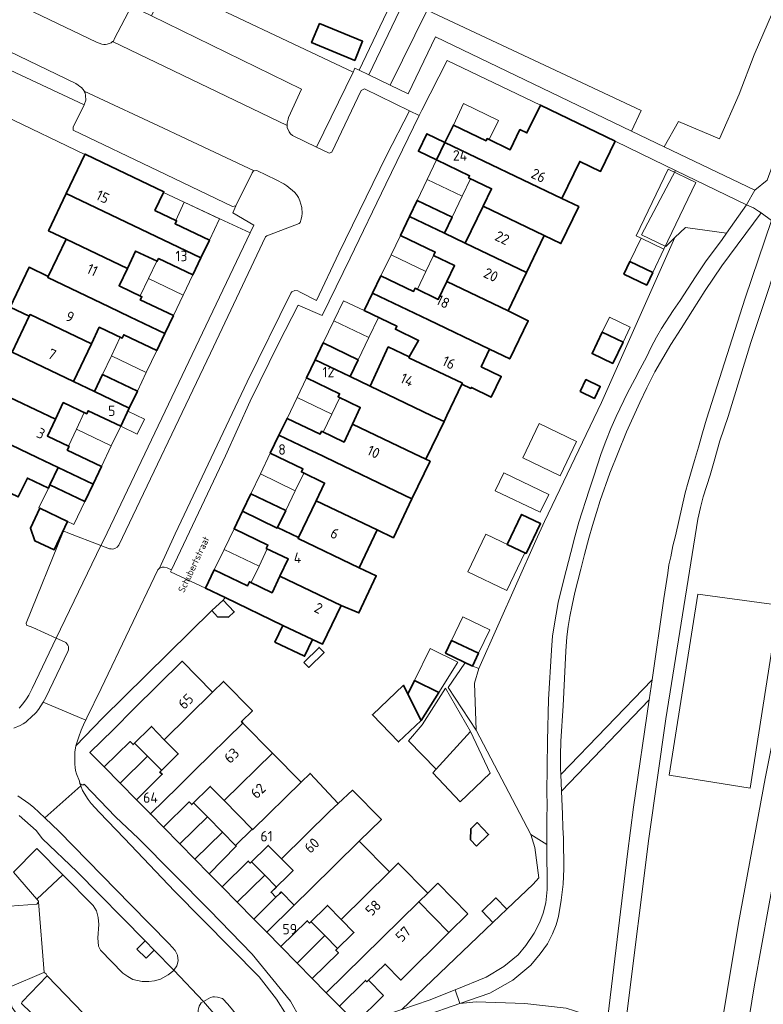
# Model space of a CAD drawing. Header units: metres. Extents: x 149984 to 156489, y 469398 to 478068.
# Tile 434 of 656: x 153577 to 153673, y 473016 to 473144. Entities that reach past the tile are written whole.
import ezdxf
from ezdxf.enums import TextEntityAlignment as Align

# ---------------------------------------------------------------- set-up
doc = ezdxf.new("R2010")
doc.units = ezdxf.units.M
doc.header["$LTSCALE"] = 0.75
for name, color, linetype, lineweight in [('B-WE-GR-BEPLANTING_CULTUUR_HEESTERS-GV', 252, 'Continuous', 18), ('B-WE-OG-BEBOUWING-GV', 6, 'Continuous', 35), ('B-WE-OG-BEBOUWING-T18', 1, 'Continuous', 18), ('B-WE-OG-BEBOUWING_LUIFEL-GV', 6, 'Continuous', 18), ('B-WE-OG-BEBOUWING_OVERBOUWING-GV', 6, 'Continuous', 18), ('B-WE-OG-TERREIN_BEGROEID-GV', 252, 'Continuous', 18), ('B-WE-OG-TERREIN_ERF-GV', 252, 'Continuous', 18), ('B-WE-OG-TOPOGRAFIE-T18', 7, 'Continuous', 18), ('B-WE-VH-GESLOTENVERHARDING_ASFALT-GV', 252, 'Continuous', 18), ('B-WE-VH-GESLOTENVERHARDING_BETON-GV', 252, 'Continuous', 18), ('B-WE-VH-OPENVERHARDING_BETONSTRAATSTEEN-GV', 252, 'Continuous', 18), ('B-WE-VH-OPENVERHARDING_TEGEL-GV', 252, 'Continuous', 18)]:
    doc.layers.add(name, color=color, linetype=linetype, lineweight=lineweight)
doc.styles.add('NLCS-ISO-M500-T18', font='NLCS-ISO.ttf', dxfattribs={"height": 0.9})
doc.styles.add('NLCS-ISO-M750-T18', font='NLCS-ISO.ttf', dxfattribs={"height": 1.35})

msp = doc.modelspace()

# ---------------------------------------------------------------- linework, layer by layer
at = {"layer": 'B-WE-GR-BEPLANTING_CULTUUR_HEESTERS-GV', "flags": 128}
for points in [[(153594.134, 473144.028), (153613.51, 473134.57), (153611.85, 473130.92), (153611.77, 473130.7), (153611.66, 473130.16), (153611.65, 473129.88), (153611.68, 473129.59), (153611.9, 473129.03), (153612.08, 473128.79), (153612.34, 473128.57), (153615.449, 473127.077), (153620.178, 473136.764), (153596.111, 473148.189)], [(153656.152, 473129.152), (153657.39, 473131.8), (153629.75, 473144.78), (153624.989, 473135.069), (153627.28, 473133.97), (153630.82, 473141.33)], [(153585.531, 473126.113), (153585.557, 473126.167), (153587.815, 473125.091), (153595.741, 473121.314), (153595.688, 473121.202), (153602.94, 473117.79), (153606.874, 473115.982), (153607.35, 473116.98), (153604.62, 473118.57), (153605.02, 473119.48), (153604.6, 473119.4), (153594.98, 473124.009), (153583.99, 473129.27), (153584, 473129.642), (153585.44, 473132.55), (153574.442, 473137.655), (153569.686, 473135.926), (153568.46, 473135.48), (153569.39, 473135.06), (153569.917, 473133.666), (153572.424, 473132.435), (153572.636, 473132.873), (153575.357, 473131.559), (153575.141, 473131.112)], [(153661.848, 473124.034), (153657.45, 473115.729), (153660.597, 473114.232), (153661.767, 473115.371), (153663.114, 473116.681), (153668.435, 473115.935), (153671.028, 473119.612)], [(153596.572, 473072.18), (153596.7, 473072.45), (153596.33, 473072.61), (153596.14, 473072.71), (153595.75, 473072.78), (153595.53, 473072.76), (153595.16, 473072.64), (153594.95, 473072.42), (153587.64, 473057.12), (153585.79, 473053.29), (153585.629, 473052.997), (153585.46, 473052.69), (153585.04, 473051.72), (153584.73, 473050.86), (153584.62, 473050.47), (153584.34, 473049.7), (153587.782, 473053.26), (153601.919, 473067.16), (153603.409, 473068.531), (153603.635, 473068.847), (153601.109, 473070.057)], [(153636.069, 473051.711), (153635.863, 473057.802), (153636.429, 473059.664), (153634.621, 473060.371), (153632.482, 473057.207)], [(153641.52, 473022.69), (153642.51, 473023.88), (153643.58, 473025.47), (153644.3, 473026.91), (153644.73, 473028.07), (153645.08, 473029.41), (153645.28, 473031.14), (153645.23, 473036.922), (153643.168, 473038.248), (153643.674, 473036.545), (153644.182, 473032.623), (153643.465, 473031.83), (153640.037, 473028.562), (153638.245, 473026.854), (153626.465, 473015.625), (153630.03, 473016.81), (153633.373, 473018.16), (153637.36, 473019.77), (153639.65, 473021.15)], [(153580.267, 473020.381), (153580.22, 473020.41), (153575.783, 473018.474), (153576.09, 473015.89), (153577.03, 473014.58), (153577.55, 473010.91), (153581.12, 473011.17), (153582.1, 473011.78), (153577.33, 473016.39), (153577.44, 473016.58), (153580.64, 473019.98), (153580.54, 473020.21)], [(153600.231, 473014.354), (153600.36, 473009.49), (153601.85, 473007.94), (153606.567, 473007.857), (153606.298, 473008.485), (153605.88, 473009.46), (153604.93, 473011.55), (153603.76, 473013.24), (153600.867, 473016.64), (153600.53, 473016.45), (153600.31, 473016.04), (153600.18, 473015.53)]]:
    msp.add_lwpolyline(points, close=True, dxfattribs=at)
for points in [[(153674.94, 473145.77), (153672, 473138.99), (153670.07, 473133.92), (153667.54, 473128.14), (153662.23, 473130.39), (153660.388, 473127.115), (153672.09, 473121.49), (153673.7, 473122.79)], [(153574.682, 473028.897), (153579.3, 473029.23), (153579.49, 473029.42), (153579.517, 473029.506), (153579.55, 473029.61), (153579.305, 473029.89), (153576.28, 473033.35), (153579.32, 473036.42), (153582.695, 473032.994), (153586.6, 473029.03), (153587.04, 473028.37), (153587.25, 473027.49), (153587.33, 473026.61), (153587.2, 473024.86), (153587.3, 473023.79), (153587.53, 473023.29), (153590.42, 473020.3), (153591.08, 473019.87), (153591.72, 473019.49), (153592.91, 473019.23), (153593.77, 473019.22), (153594.52, 473019.32), (153595.28, 473019.55), (153596.3, 473020.08), (153597, 473020.63), (153597.035, 473020.683), (153594.49, 473023.275), (153593.439, 473022.243), (153592.244, 473023.426), (153593.312, 473024.475), (153584.5, 473033.45), (153580.03, 473037.67), (153579.23, 473038.76), (153577.01, 473040.69)], [(153649.972, 472947.881), (153649.713, 472953.066), (153649.392, 472957.596), (153649.219, 472962.186), (153649.401, 472973.399), (153650.049, 472985.191), (153651.47, 473000), (153652.22, 473007.24), (153652.98, 473013.573), (153650.951, 473014.75), (153647.712, 473015.79), (153642.393, 473016.38), (153636.104, 473016.603), (153633.969, 473016.37), (153624.563, 473013.122), (153630.378, 473012.952)]]:
    msp.add_lwpolyline(points, dxfattribs=at)
at = {"layer": 'B-WE-OG-BEBOUWING-GV', "flags": 128}
for points in [[(153620.387, 473138.281), (153621.406, 473140.751), (153615.846, 473143.045), (153614.827, 473140.576)], [(153654.053, 473127.862), (153644.381, 473132.508), (153642.649, 473128.902), (153641.748, 473129.335), (153640.496, 473126.731), (153637.502, 473128.168), (153637.372, 473127.898), (153633.135, 473129.932), (153632.054, 473127.678), (153647.163, 473120.437), (153649.46, 473125.231), (153652.166, 473123.932)], [(153632.054, 473127.678), (153629.71, 473128.803), (153628.628, 473126.549), (153630.972, 473125.424)], [(153636.984, 473119.43), (153644.869, 473115.651), (153647.04, 473114.61), (153649.334, 473119.396), (153647.163, 473120.437), (153632.054, 473127.678), (153630.972, 473125.424), (153635.227, 473123.382), (153635.097, 473123.112), (153638.069, 473121.685)], [(153595.688, 473121.202), (153595.741, 473121.314), (153587.815, 473125.091), (153585.557, 473126.167), (153585.531, 473126.113), (153583.124, 473121.064), (153600.52, 473112.771), (153601.612, 473115.062), (153597.189, 473117.169), (153597.373, 473117.557), (153594.583, 473118.887)], [(153591.01, 473111.396), (153592.082, 473113.643), (153594.875, 473112.313), (153595.039, 473112.656), (153599.462, 473110.549), (153600.52, 473112.771), (153583.124, 473121.064), (153580.83, 473116.252), (153583.088, 473115.175)], [(153631.972, 473115.951), (153632.962, 473118.014), (153628.455, 473120.178), (153627.465, 473118.114)], [(153634.684, 473114.647), (153642.576, 473110.865), (153644.869, 473115.651), (153636.984, 473119.43)], [(153642.576, 473110.865), (153634.684, 473114.647), (153631.972, 473115.951), (153627.465, 473118.114), (153626.287, 473115.66), (153630.794, 473113.497), (153630.591, 473113.073), (153633.3, 473111.77), (153632.3, 473109.691), (153640.199, 473105.906)], [(153591.347, 473105.142), (153595.861, 473102.992), (153596.958, 473105.294), (153592.688, 473107.328), (153592.885, 473107.743), (153589.937, 473109.147), (153591.01, 473111.396), (153583.088, 473115.175), (153580.796, 473110.369), (153580.72, 473110.209), (153588.642, 473106.432)], [(153655.156, 473110.653), (153658.117, 473109.234), (153658.895, 473110.858), (153655.935, 473112.277)], [(153595.861, 473102.992), (153591.347, 473105.142), (153588.642, 473106.432), (153580.72, 473110.209), (153580.796, 473110.369), (153578.313, 473111.553), (153575.861, 473106.391), (153578.337, 473105.211), (153578.446, 473105.439), (153586.367, 473101.663), (153587.38, 473103.786), (153590.34, 473102.376), (153590.551, 473102.819), (153594.812, 473100.789)], [(153627.213, 473106.033), (153629.917, 473104.735), (153637.822, 473100.947), (153640.424, 473099.701), (153642.814, 473104.641), (153640.199, 473105.906), (153632.3, 473109.691), (153631.194, 473107.391), (153628.2, 473108.831), (153628.005, 473108.426), (153623.786, 473110.45), (153622.705, 473108.196)], [(153636.742, 473098.692), (153637.822, 473100.947), (153629.917, 473104.735), (153627.213, 473106.033), (153622.705, 473108.196), (153621.623, 473105.941), (153625.842, 473103.916), (153625.656, 473103.53), (153628.65, 473102.093), (153627.439, 473099.961), (153627.388, 473099.853), (153634.306, 473096.544), (153634.25, 473096.427), (153635.394, 473095.879), (153635.46, 473096.017), (153638.034, 473094.772), (153639.326, 473097.442)], [(153578.446, 473105.439), (153578.337, 473105.211), (153576.115, 473100.549), (153584.034, 473096.773), (153586.367, 473101.663)], [(153653.751, 473099.106), (153655.072, 473101.863), (153652.375, 473103.155), (153651.055, 473100.398)], [(153581.705, 473091.891), (153582.738, 473094.057), (153585.757, 473092.619), (153585.942, 473093.007), (153590.15, 473091.003), (153591.259, 473093.331), (153586.745, 473095.482), (153584.034, 473096.773), (153576.115, 473100.549), (153573.859, 473101.625), (153571.532, 473096.744)], [(153619.784, 473097.417), (153620.832, 473099.6), (153616.324, 473101.763), (153615.276, 473099.579)], [(153622.37, 473096.176), (153630.374, 473092.341), (153631.934, 473091.593), (153632.306, 473092.369), (153634.25, 473096.427), (153634.306, 473096.544), (153627.388, 473099.853), (153627.439, 473099.961), (153624.728, 473101.244)], [(153622.37, 473096.176), (153619.784, 473097.417), (153615.276, 473099.579), (153614.157, 473097.246), (153618.43, 473095.195), (153618.245, 473094.809), (153621.097, 473093.438), (153620.093, 473091.28), (153628.041, 473087.471), (153629.599, 473086.724), (153631.934, 473091.593), (153630.374, 473092.341)], [(153586.745, 473095.482), (153591.259, 473093.331), (153592.305, 473095.526), (153587.791, 473097.677)], [(153649.527, 473095.483), (153651.374, 473094.598), (153652.11, 473096.134), (153650.263, 473097.019)], [(153571.532, 473096.744), (153569.047, 473091.531), (153571.303, 473090.455), (153571.442, 473090.747), (153579.359, 473086.973), (153582.074, 473085.678), (153586.588, 473083.527), (153587.672, 473085.802), (153583.249, 473087.91), (153583.477, 473088.388), (153580.672, 473089.726), (153581.705, 473091.891)], [(153617.817, 473086.383), (153625.707, 473082.602), (153627.786, 473081.606), (153630.119, 473086.475), (153629.599, 473086.724), (153628.041, 473087.471), (153620.093, 473091.28), (153619.01, 473088.951), (153616.102, 473090.343), (153615.917, 473089.958), (153611.643, 473092.008), (153610.605, 473089.844), (153615.112, 473087.681), (153615.229, 473087.625)], [(153571.303, 473090.455), (153569.001, 473085.626), (153576.917, 473081.854), (153578.087, 473084.306), (153580.803, 473083.01), (153581.003, 473083.43), (153582.074, 473085.678), (153579.359, 473086.973), (153571.442, 473090.747)], [(153625.707, 473082.602), (153617.817, 473086.383), (153615.229, 473087.625), (153615.112, 473087.681), (153610.605, 473089.844), (153609.48, 473087.501), (153613.699, 473085.476), (153613.513, 473085.089), (153616.507, 473083.653), (153615.412, 473081.37), (153623.305, 473077.588), (153625.384, 473076.592), (153627.786, 473081.606)], [(153582.074, 473085.678), (153581.003, 473083.43), (153585.517, 473081.279), (153586.588, 473083.527)], [(153610.432, 473077.927), (153611.47, 473080.091), (153606.962, 473082.254), (153605.881, 473080.001), (153610.389, 473077.837)], [(153613.072, 473076.492), (153620.967, 473072.709), (153623.305, 473077.588), (153615.412, 473081.37), (153613.138, 473076.629)], [(153579.71, 473080.395), (153578.476, 473077.804), (153579.043, 473076.204), (153581.533, 473075.017), (153583.284, 473078.692)], [(153618.629, 473067.83), (153620.944, 473066.861), (153623.175, 473071.681), (153620.967, 473072.709), (153613.072, 473076.492), (153613.138, 473076.629), (153610.432, 473077.927), (153610.389, 473077.837), (153605.881, 473080.001), (153604.799, 473077.747), (153609.18, 473075.644), (153608.968, 473075.202), (153611.8, 473073.843), (153610.732, 473071.614)], [(153642.538, 473074.537), (153644.401, 473078.424), (153641.944, 473079.601), (153640.082, 473075.714)], [(153610.732, 473071.614), (153609.71, 473069.485), (153606.775, 473070.886), (153606.524, 473070.363), (153602.242, 473072.419), (153601.109, 473070.057), (153603.635, 473068.847), (153611.119, 473065.262), (153614.951, 473063.427), (153616.226, 473062.816), (153618.629, 473067.83)], [(153601.919, 473067.16), (153602.652, 473066.363), (153604.065, 473066.304), (153604.819, 473066.998), (153603.409, 473068.531)], [(153614.951, 473063.427), (153611.119, 473065.262), (153610.085, 473063.104), (153613.917, 473061.268)], [(153632.118, 473061.671), (153635.593, 473060.006), (153636.385, 473061.658), (153632.91, 473063.324)], [(153613.801, 473060.465), (153614.441, 473059.814), (153616.423, 473061.762), (153615.783, 473062.413)], [(153595.788, 473050.485), (153602.033, 473056.625), (153598.113, 473060.613), (153591.868, 473054.473), (153589.21, 473051.806), (153586.179, 473048.827), (153587.874, 473047.101), (153588.016, 473046.957), (153591.361, 473050.245), (153591.743, 473049.85), (153594.112, 473052.19)], [(153602.033, 473056.625), (153595.788, 473050.485), (153597.59, 473048.652), (153595.207, 473046.298), (153595.531, 473046.016), (153592.179, 473042.722), (153593.992, 473040.878), (153597.563, 473044.388), (153599.709, 473046.498), (153605.954, 473052.636), (153605.763, 473052.831), (153607.17, 473054.214), (153603.441, 473058.008)], [(153627.259, 473056.369), (153628.961, 473052.969), (153631.264, 473056.602), (153628.126, 473058.139)], [(153628.961, 473052.969), (153627.259, 473056.369), (153626.684, 473057.517), (153622.685, 473053.712), (153626.037, 473050.188)], [(153599.709, 473046.498), (153597.563, 473044.388), (153593.992, 473040.878), (153595.684, 473039.156), (153599.015, 473042.43), (153599.337, 473042.102), (153601.725, 473044.448), (153603.519, 473042.624), (153609.763, 473048.761), (153605.954, 473052.636)], [(153607.223, 473038.857), (153613.466, 473044.994), (153609.763, 473048.761), (153603.519, 473042.624), (153607.159, 473038.922)], [(153613.466, 473044.994), (153607.223, 473038.857), (153607.159, 473038.922), (153605.005, 473036.806), (153605.088, 473036.721), (153601.582, 473033.155), (153603.248, 473031.46), (153606.636, 473034.79), (153606.883, 473034.538), (153609.219, 473036.827), (153610.927, 473035.089), (153617.17, 473041.226), (153618.242, 473042.224), (153614.617, 473046.118)], [(153617.17, 473041.226), (153610.927, 473035.089), (153612.431, 473033.559), (153609.592, 473030.769), (153610.216, 473030.134), (153610.701, 473030.611), (153610.901, 473030.807), (153612.583, 473029.095), (153614.737, 473031.215), (153620.979, 473037.351), (153623.832, 473040.155), (153620.098, 473043.953), (153618.242, 473042.224)], [(153636.128, 473036.736), (153637.693, 473038.223), (153636.233, 473039.761), (153635.392, 473038.963), (153635.356, 473037.549)], [(153605.005, 473036.806), (153603.309, 473038.531), (153599.743, 473035.026), (153601.582, 473033.155), (153605.088, 473036.721)], [(153624.877, 473033.385), (153620.979, 473037.351), (153614.737, 473031.215), (153612.583, 473029.095), (153609.017, 473025.59), (153610.839, 473023.737), (153614.248, 473027.088), (153614.565, 473026.769), (153616.858, 473029.057), (153618.637, 473027.252)], [(153624.877, 473033.385), (153618.637, 473027.252), (153620.288, 473025.578), (153617.949, 473023.279), (153618.286, 473022.937), (153614.898, 473019.607), (153616.706, 473017.768), (153628.669, 473029.527), (153629.819, 473030.658), (153626.014, 473034.529)], [(153609.017, 473025.59), (153612.583, 473029.095), (153610.901, 473030.807), (153610.701, 473030.611), (153610.216, 473030.134), (153607.335, 473027.302)], [(153616.706, 473017.768), (153618.409, 473016.035), (153621.797, 473019.365), (153621.965, 473019.194), (153624.308, 473021.489), (153626.334, 473019.421), (153632.567, 473025.562), (153628.669, 473029.527)], [(153638.245, 473026.854), (153640.037, 473028.562), (153638.64, 473030.027), (153636.848, 473028.319)]]:
    msp.add_lwpolyline(points, close=True, dxfattribs=at)
at = {"layer": 'B-WE-OG-BEBOUWING_LUIFEL-GV', "flags": 128}
for points in [[(153633.135, 473129.932), (153637.372, 473127.898), (153637.502, 473128.168), (153637.773, 473128.038), (153638.971, 473130.534), (153634.462, 473132.698)], [(153630.972, 473125.424), (153629.76, 473122.899), (153634.267, 473120.735), (153635.35, 473122.991), (153635.097, 473123.112), (153635.227, 473123.382)], [(153634.267, 473120.735), (153629.76, 473122.899), (153628.455, 473120.178), (153632.962, 473118.014)], [(153597.262, 473117.609), (153597.373, 473117.557), (153597.189, 473117.169), (153601.612, 473115.062), (153602.917, 473117.801), (153598.361, 473119.944)], [(153626.287, 473115.66), (153625.084, 473113.149), (153629.592, 473110.989), (153630.591, 473113.073), (153630.794, 473113.497)], [(153655.935, 473112.277), (153658.895, 473110.858), (153660.355, 473113.904), (153657.394, 473115.323)], [(153594.801, 473112.348), (153593.73, 473110.1), (153598.228, 473107.958), (153599.462, 473110.549), (153595.039, 473112.656), (153594.875, 473112.313)], [(153629.592, 473110.989), (153625.084, 473113.149), (153623.786, 473110.45), (153628.005, 473108.426), (153628.2, 473108.831), (153628.488, 473108.693)], [(153598.228, 473107.958), (153593.73, 473110.1), (153592.658, 473107.851), (153592.885, 473107.743), (153592.688, 473107.328), (153596.958, 473105.294)], [(153617.694, 473104.619), (153622.202, 473102.456), (153623.453, 473105.063), (153621.623, 473105.941), (153618.946, 473107.226)], [(153622.202, 473102.456), (153617.694, 473104.619), (153616.324, 473101.763), (153620.832, 473099.6)], [(153652.375, 473103.155), (153655.072, 473101.863), (153656.004, 473103.808), (153653.308, 473105.1)], [(153590.551, 473102.819), (153590.34, 473102.376), (153590.104, 473102.489), (153588.964, 473100.097), (153593.461, 473097.954), (153594.812, 473100.789)], [(153593.461, 473097.954), (153588.964, 473100.097), (153587.791, 473097.677), (153592.305, 473095.526)], [(153614.157, 473097.246), (153612.942, 473094.718), (153617.446, 473092.553), (153618.477, 473094.698), (153618.245, 473094.809), (153618.43, 473095.195)], [(153617.446, 473092.553), (153612.942, 473094.718), (153611.643, 473092.008), (153615.917, 473089.958), (153616.102, 473090.343), (153616.335, 473090.232)], [(153585.757, 473092.619), (153585.451, 473092.765), (153584.42, 473090.598), (153588.933, 473088.449), (153590.15, 473091.003), (153585.942, 473093.007)], [(153590.15, 473091.003), (153592.297, 473089.98), (153593.223, 473091.923), (153591.076, 473092.946)], [(153588.933, 473088.449), (153584.42, 473090.598), (153583.386, 473088.431), (153583.477, 473088.388), (153583.249, 473087.91), (153587.672, 473085.802)], [(153609.48, 473087.501), (153608.199, 473084.83), (153612.706, 473082.668), (153613.801, 473084.951), (153613.513, 473085.089), (153613.699, 473085.476)], [(153612.706, 473082.668), (153608.199, 473084.83), (153606.962, 473082.254), (153611.47, 473080.091)], [(153581.003, 473083.43), (153580.803, 473083.01), (153579.585, 473080.455), (153584.099, 473078.304), (153585.517, 473081.279)], [(153604.799, 473077.747), (153603.517, 473075.076), (153608.026, 473072.913), (153609.095, 473075.141), (153608.968, 473075.202), (153609.18, 473075.644)], [(153608.026, 473072.913), (153603.517, 473075.076), (153602.242, 473072.419), (153606.524, 473070.363), (153606.775, 473070.886), (153607.002, 473070.778)], [(153632.91, 473063.324), (153636.385, 473061.658), (153637.838, 473064.69), (153634.363, 473066.355)], [(153630.14, 473062.25), (153628.126, 473058.139), (153631.264, 473056.602), (153633.729, 473060.491)], [(153593.627, 473048.351), (153591.947, 473050.052), (153591.743, 473049.85), (153591.361, 473050.245), (153588.016, 473046.957), (153590.08, 473044.847)], [(153593.627, 473048.351), (153590.08, 473044.847), (153592.179, 473042.722), (153595.531, 473046.016), (153595.207, 473046.298), (153595.434, 473046.522)], [(153601.366, 473040.508), (153599.572, 473042.333), (153599.337, 473042.102), (153599.015, 473042.43), (153595.684, 473039.156), (153597.8, 473037.003)], [(153601.366, 473040.508), (153597.8, 473037.003), (153599.743, 473035.026), (153603.309, 473038.531)], [(153608.762, 473032.967), (153607.056, 473034.707), (153606.883, 473034.538), (153606.636, 473034.79), (153603.248, 473031.46), (153605.196, 473029.472)], [(153608.762, 473032.967), (153605.196, 473029.472), (153607.335, 473027.302), (153610.216, 473030.134), (153609.592, 473030.769), (153610.266, 473031.432)], [(153632.567, 473025.562), (153635.021, 473027.974), (153631.123, 473031.939), (153629.819, 473030.658), (153628.669, 473029.527)], [(153616.532, 473025.152), (153614.742, 473026.946), (153614.565, 473026.769), (153614.248, 473027.088), (153610.839, 473023.737), (153612.972, 473021.599)], [(153616.532, 473025.152), (153612.972, 473021.599), (153614.898, 473019.607), (153618.286, 473022.937), (153617.949, 473023.279), (153618.165, 473023.491)], [(153618.409, 473016.035), (153620.514, 473013.886), (153624.117, 473017.415), (153622.174, 473019.398), (153621.965, 473019.193), (153621.797, 473019.365)]]:
    msp.add_lwpolyline(points, close=True, dxfattribs=at)
at = {"layer": 'B-WE-OG-BEBOUWING_OVERBOUWING-GV', "flags": 128}
for points in [[(153660.355, 473113.904), (153664.474, 473122.499), (153660.899, 473124.213), (153656.78, 473115.617), (153657.394, 473115.323)], [(153646.952, 473084.607), (153649.064, 473089.016), (153644.228, 473091.333), (153642.116, 473086.924)], [(153644.357, 473079.873), (153645.463, 473082.183), (153639.653, 473084.966), (153638.547, 473082.656)], [(153642.364, 473074.62), (153637.32, 473077.038), (153635.001, 473072.199), (153640.046, 473069.782)], [(153635.346, 473051.523), (153632.116, 473057.135), (153629.105, 473052.413), (153627.323, 473050.318), (153630.912, 473046.668)], [(153630.912, 473046.668), (153630.472, 473046.186), (153634.011, 473042.457), (153637.894, 473046.142), (153635.346, 473051.523)]]:
    msp.add_lwpolyline(points, close=True, dxfattribs=at)
at = {"layer": 'B-WE-OG-TERREIN_BEGROEID-GV', "flags": 128}
for points in [[(153630.169, 473153.109), (153622.218, 473136.398), (153624.989, 473135.069), (153629.75, 473144.78), (153657.39, 473131.8), (153656.152, 473129.152), (153660.388, 473127.115), (153662.23, 473130.39), (153667.54, 473128.14), (153670.07, 473133.92), (153672, 473138.99), (153674.94, 473145.77)], [(153596.111, 473148.189), (153620.178, 473136.764), (153620.42, 473137.26), (153620.959, 473137.001), (153626.76, 473149.239)], [(153572.76, 473147.49), (153587.03, 473140.64), (153587.7, 473140.38), (153587.96, 473140.34), (153588.18, 473140.34), (153588.42, 473140.38), (153588.92, 473140.56), (153589.106, 473140.706), (153589.2, 473140.78), (153589.36, 473141.12), (153591.55, 473145.29)], [(153676.539, 473116.737), (153671.56, 473101.82), (153668.64, 473092.25), (153667.57, 473089.12), (153666.85, 473086.49), (153666.31, 473084.66), (153665.42, 473081.87), (153665.06, 473080.49), (153664.73, 473079), (153660.601, 473053.182), (153658.41, 473037.71), (153655.6, 473015.4), (153653.84, 473000), (153653.58, 472997.72), (153652.661, 472985.055)], [(153655.53, 472937.175), (153659.861, 472964.186), (153663.057, 472983.706), (153665.54, 473000), (153669.97, 473026.77), (153673.44, 473045.48)]]:
    msp.add_lwpolyline(points, dxfattribs=at)
for points in [[(153620.387, 473138.281), (153614.827, 473140.576), (153615.846, 473143.045), (153621.406, 473140.751)], [(153660.99, 473073.08), (153661.23, 473074.11), (153661.51, 473075.55), (153661.83, 473076.84), (153663.11, 473082.37), (153663.46, 473083.78), (153664.29, 473086.58), (153664.82, 473088.29), (153665.33, 473090.14), (153665.84, 473091.89), (153670.84, 473107.57), (153674.242, 473117.587), (153672.909, 473118.561), (153667.85, 473111.72), (153665.69, 473108.52), (153664.02, 473105.97), (153662.59, 473103.62), (153661.26, 473101.54), (153660.19, 473099.8), (153659.19, 473098.04), (153658.14, 473095.98), (153657.23, 473094.05), (153655.52, 473090.27), (153653.37, 473084.93), (153652.1, 473081.4), (153651.64, 473079.84), (153651.1, 473078.15), (153650.64, 473076.51), (153650.08, 473074.42), (153649.62, 473072.51), (153648.82, 473069.52), (153648.51, 473067.89), (153648.2, 473066.41), (153647.96, 473065.13), (153647.82, 473063.78), (153647.66, 473061.93), (153647.33, 473054.84), (153647.03, 473050.27), (153646.99, 473048.43), (153646.99, 473046.78), (153647.011, 473045.997), (153658.81, 473058.206), (153660.34, 473068.71), (153660.85, 473072.02)], [(153636.429, 473059.664), (153635.863, 473057.802), (153636.069, 473051.711), (153643.168, 473038.248), (153645.23, 473036.922), (153645.221, 473038.03), (153645.23, 473040.18), (153645.27, 473042.14), (153645.21, 473043.63), (153645.29, 473050.33), (153645.44, 473055.69), (153645.82, 473062.04), (153645.96, 473063.89), (153646.41, 473066.69), (153646.69, 473068.21), (153647.4, 473071.19), (153648.31, 473074.66), (153648.82, 473076.69), (153649.33, 473078.61), (153650.67, 473082.75), (153651.24, 473084.4), (153652.22, 473087.46), (153652.86, 473089.07), (153653.49, 473090.71), (153654.19, 473092.26), (153655.64, 473095.3), (153656.58, 473097.07), (153657.26, 473098.43), (153658.1, 473099.94), (153658.7, 473101.23), (153659.37, 473102.52), (153660.03, 473103.61), (153661.54, 473105.96), (153662.46, 473107.27), (153664.42, 473110.31), (153665.71, 473112.25), (153667.86, 473115.12), (153668.435, 473115.935), (153663.114, 473116.681), (153661.767, 473115.371), (153652.288, 473094.081), (153644.915, 473078.683), (153643.797, 473076.227)], [(153664.738, 473069.307), (153675.215, 473067.884), (153671.475, 473044.23), (153661.034, 473045.881)], [(153664.738, 473069.307), (153661.034, 473045.881), (153671.475, 473044.23), (153675.215, 473067.884)], [(153655.64, 473035.73), (153656.42, 473041.77), (153658.437, 473055.632), (153647.092, 473043.824), (153647.26, 473040.86), (153647.29, 473039.13), (153647.36, 473037.71), (153647.4, 473033.8), (153647.32, 473031.79), (153647.07, 473029.73), (153646.71, 473027.65), (153646.41, 473026.55), (153645.95, 473025.41), (153645.3, 473024.09), (153644.36, 473022.8), (153643.15, 473021.36), (153640.82, 473019.41), (153637.85, 473017.71), (153633.969, 473016.37), (153636.104, 473016.603), (153642.393, 473016.38), (153647.712, 473015.79), (153650.951, 473014.75), (153652.98, 473013.573)]]:
    msp.add_lwpolyline(points, close=True, dxfattribs=at)
at = {"layer": 'B-WE-OG-TERREIN_ERF-GV', "flags": 128}
for points in [[(153596.7, 473072.45), (153596.572, 473072.18), (153601.109, 473070.057), (153602.242, 473072.419), (153606.524, 473070.363), (153606.775, 473070.886), (153609.71, 473069.485), (153610.732, 473071.614), (153611.8, 473073.843), (153608.968, 473075.202), (153609.18, 473075.644), (153604.799, 473077.747), (153605.881, 473080.001), (153606.962, 473082.254), (153611.47, 473080.091), (153610.432, 473077.927), (153613.138, 473076.629), (153615.412, 473081.37), (153616.507, 473083.653), (153613.513, 473085.089), (153613.699, 473085.476), (153609.48, 473087.501), (153610.605, 473089.844), (153611.643, 473092.008), (153615.917, 473089.958), (153616.102, 473090.343), (153619.01, 473088.951), (153620.093, 473091.28), (153621.097, 473093.438), (153618.245, 473094.809), (153618.43, 473095.195), (153614.157, 473097.246), (153615.276, 473099.579), (153616.324, 473101.763), (153620.832, 473099.6), (153619.784, 473097.417), (153622.37, 473096.176), (153624.728, 473101.244), (153627.439, 473099.961), (153628.65, 473102.093), (153625.656, 473103.53), (153625.842, 473103.916), (153621.623, 473105.941), (153622.705, 473108.196), (153623.786, 473110.45), (153628.005, 473108.426), (153628.2, 473108.831), (153631.194, 473107.391), (153632.3, 473109.691), (153633.3, 473111.77), (153630.591, 473113.073), (153630.794, 473113.497), (153626.287, 473115.66), (153627.465, 473118.114), (153628.455, 473120.178), (153632.962, 473118.014), (153631.972, 473115.951), (153634.684, 473114.647), (153636.984, 473119.43), (153638.069, 473121.685), (153635.097, 473123.112), (153635.227, 473123.382), (153630.972, 473125.424), (153628.628, 473126.549), (153629.71, 473128.803), (153632.054, 473127.678), (153633.135, 473129.932), (153637.372, 473127.898), (153637.502, 473128.168), (153640.496, 473126.731), (153641.748, 473129.335), (153642.649, 473128.902), (153644.381, 473132.508), (153632.33, 473138.28), (153629.05, 473131.87), (153628.713, 473131.177), (153624.4, 473122.3), (153619.79, 473112.73), (153616.17, 473105.3), (153613.07, 473106.63), (153610.57, 473101.76), (153606.86, 473094.24), (153603.68, 473087.18)], [(153658.895, 473110.858), (153658.117, 473109.234), (153655.156, 473110.653), (153655.935, 473112.277)], [(153653.751, 473099.106), (153651.055, 473100.398), (153652.375, 473103.155), (153655.072, 473101.863)], [(153649.527, 473095.483), (153650.263, 473097.019), (153652.11, 473096.134), (153651.374, 473094.598)], [(153579.71, 473080.395), (153583.284, 473078.692), (153581.533, 473075.017), (153579.043, 473076.204), (153578.476, 473077.804)], [(153642.538, 473074.537), (153640.082, 473075.714), (153641.944, 473079.601), (153644.401, 473078.424)], [(153636.385, 473061.658), (153635.593, 473060.006), (153632.118, 473061.671), (153632.91, 473063.324)], [(153613.801, 473060.465), (153615.783, 473062.413), (153616.423, 473061.762), (153614.441, 473059.814)], [(153620.979, 473037.351), (153624.877, 473033.385), (153626.014, 473034.529), (153629.819, 473030.658), (153628.669, 473029.527), (153632.567, 473025.562), (153626.334, 473019.421), (153624.308, 473021.489), (153621.965, 473019.194), (153621.797, 473019.365), (153618.409, 473016.035), (153616.706, 473017.768), (153614.898, 473019.607), (153618.286, 473022.937), (153617.949, 473023.279), (153620.288, 473025.578), (153618.637, 473027.252), (153616.858, 473029.057), (153614.565, 473026.769), (153614.248, 473027.088), (153610.839, 473023.737), (153609.017, 473025.59), (153607.335, 473027.302), (153610.216, 473030.134), (153609.592, 473030.769), (153612.431, 473033.559), (153610.927, 473035.089), (153609.219, 473036.827), (153606.883, 473034.538), (153606.636, 473034.79), (153603.248, 473031.46), (153601.582, 473033.155), (153599.743, 473035.026), (153603.309, 473038.531), (153605.005, 473036.806), (153607.159, 473038.922), (153603.519, 473042.624), (153601.725, 473044.448), (153599.337, 473042.102), (153599.015, 473042.43), (153595.684, 473039.156), (153593.992, 473040.878), (153592.179, 473042.722), (153595.531, 473046.016), (153595.207, 473046.298), (153597.59, 473048.652), (153595.788, 473050.485), (153594.112, 473052.19), (153591.743, 473049.85), (153591.361, 473050.245), (153588.016, 473046.957), (153587.874, 473047.101), (153586.179, 473048.827), (153589.21, 473051.806), (153591.868, 473054.473), (153598.113, 473060.613), (153602.033, 473056.625), (153603.441, 473058.008), (153607.17, 473054.214), (153605.763, 473052.831), (153605.954, 473052.636), (153609.763, 473048.761), (153613.466, 473044.994), (153614.617, 473046.118), (153618.242, 473042.224), (153620.098, 473043.953), (153623.832, 473040.155)], [(153631.264, 473056.602), (153628.961, 473052.969), (153626.037, 473050.188), (153622.685, 473053.712), (153626.684, 473057.517), (153627.259, 473056.369), (153628.126, 473058.139)], [(153636.128, 473036.736), (153635.356, 473037.549), (153635.392, 473038.963), (153636.233, 473039.761), (153637.693, 473038.223)]]:
    msp.add_lwpolyline(points, close=True, dxfattribs=at)
for points in [[(153576.115, 473100.549), (153578.337, 473105.211), (153575.861, 473106.391), (153578.313, 473111.553), (153580.796, 473110.369), (153583.088, 473115.175), (153580.83, 473116.252), (153583.124, 473121.064), (153585.531, 473126.113), (153575.141, 473131.112)], [(153626.465, 473015.625), (153638.245, 473026.854), (153636.848, 473028.319), (153638.64, 473030.027), (153640.037, 473028.562), (153643.465, 473031.83), (153644.182, 473032.623), (153643.674, 473036.545), (153643.168, 473038.248), (153636.069, 473051.711), (153632.482, 473057.207), (153634.621, 473060.371), (153636.429, 473059.664), (153643.797, 473076.227), (153644.915, 473078.683), (153652.288, 473094.081), (153661.767, 473115.371), (153660.597, 473114.232), (153657.45, 473115.729), (153661.848, 473124.034), (153660.5, 473124.683), (153654.053, 473127.862), (153652.166, 473123.932), (153649.46, 473125.231), (153647.163, 473120.437), (153649.334, 473119.396), (153647.04, 473114.61), (153644.869, 473115.651), (153642.576, 473110.865), (153640.199, 473105.906), (153642.814, 473104.641), (153640.424, 473099.701), (153637.822, 473100.947), (153636.742, 473098.692), (153639.326, 473097.442), (153638.034, 473094.772), (153635.46, 473096.017), (153635.394, 473095.879), (153634.25, 473096.427), (153632.306, 473092.369), (153631.934, 473091.593), (153629.599, 473086.724), (153630.119, 473086.475), (153627.786, 473081.606), (153625.384, 473076.592), (153623.305, 473077.588), (153620.967, 473072.709), (153623.175, 473071.681), (153620.944, 473066.861), (153618.629, 473067.83), (153616.226, 473062.816), (153614.951, 473063.427), (153613.917, 473061.268), (153610.085, 473063.104), (153611.119, 473065.262), (153603.635, 473068.847), (153603.409, 473068.531), (153604.819, 473066.998), (153604.065, 473066.304), (153602.652, 473066.363), (153601.919, 473067.16), (153587.782, 473053.26), (153584.34, 473049.7), (153584.23, 473048.88), (153584.21, 473048.13), (153584.21, 473047.32), (153584.25, 473046.9), (153584.32, 473046.51), (153584.44, 473046.05), (153584.81, 473045.13), (153584.87, 473044.84), (153585.12, 473044.64), (153585.35, 473044.66), (153585.426, 473044.734), (153589.46, 473040.53), (153592.46, 473037.71), (153601.62, 473028.46), (153607.13, 473022.78), (153612.1, 473016.69), (153613.359, 473014.43)], [(153577.01, 473054.54), (153577.51, 473055.1), (153577.99, 473055.76), (153578.26, 473056.22), (153578.7, 473057.09), (153581.812, 473063.618), (153578.79, 473064.97), (153577.97, 473065.29), (153577.92, 473065.55), (153582.71, 473077.33), (153582.94, 473077.37), (153583.34, 473077.24), (153587.6, 473075.591), (153587.952, 473076.328), (153606.874, 473115.982), (153602.94, 473117.79), (153595.688, 473121.202), (153594.583, 473118.887), (153597.373, 473117.557), (153597.189, 473117.169), (153601.612, 473115.062), (153600.52, 473112.771), (153599.462, 473110.549), (153595.039, 473112.656), (153594.875, 473112.313), (153592.082, 473113.643), (153591.01, 473111.396), (153589.937, 473109.147), (153592.885, 473107.743), (153592.688, 473107.328), (153596.958, 473105.294), (153595.861, 473102.992), (153594.812, 473100.789), (153590.551, 473102.819), (153590.34, 473102.376), (153587.38, 473103.786), (153586.367, 473101.663), (153584.034, 473096.773), (153586.745, 473095.482), (153587.791, 473097.677), (153592.305, 473095.526), (153591.259, 473093.331), (153590.15, 473091.003), (153585.942, 473093.007), (153585.757, 473092.619), (153582.738, 473094.057), (153581.705, 473091.891), (153580.672, 473089.726), (153583.477, 473088.388), (153583.249, 473087.91), (153587.672, 473085.802), (153586.588, 473083.527), (153585.517, 473081.279), (153581.003, 473083.43), (153580.803, 473083.01), (153578.087, 473084.306), (153576.917, 473081.854)]]:
    msp.add_lwpolyline(points, dxfattribs=at)
at = {"layer": 'B-WE-VH-GESLOTENVERHARDING_ASFALT-GV', "flags": 128}
msp.add_lwpolyline([(153648.51, 473067.89), (153648.82, 473069.52), (153649.62, 473072.51), (153650.08, 473074.42), (153650.64, 473076.51), (153651.1, 473078.15), (153651.64, 473079.84), (153652.1, 473081.4), (153653.37, 473084.93), (153655.52, 473090.27), (153657.23, 473094.05), (153658.14, 473095.98), (153659.19, 473098.04), (153660.19, 473099.8), (153661.26, 473101.54), (153662.59, 473103.62), (153664.02, 473105.97), (153665.69, 473108.52), (153667.85, 473111.72), (153672.909, 473118.561), (153672.58, 473118.8), (153671.91, 473119.22), (153671.028, 473119.612), (153668.435, 473115.935), (153667.86, 473115.12), (153665.71, 473112.25), (153664.42, 473110.31), (153662.46, 473107.27), (153661.54, 473105.96), (153660.03, 473103.61), (153659.37, 473102.52), (153658.7, 473101.23), (153658.1, 473099.94), (153657.26, 473098.43), (153656.58, 473097.07), (153655.64, 473095.3), (153654.19, 473092.26), (153653.49, 473090.71), (153652.86, 473089.07), (153652.22, 473087.46), (153651.24, 473084.4), (153650.67, 473082.75), (153649.33, 473078.61), (153648.82, 473076.69), (153648.31, 473074.66), (153647.4, 473071.19), (153646.69, 473068.21), (153646.41, 473066.69), (153645.96, 473063.89), (153645.82, 473062.04), (153645.44, 473055.69), (153645.29, 473050.33), (153645.21, 473043.63), (153645.27, 473042.14), (153645.23, 473040.18), (153645.221, 473038.03), (153645.23, 473036.922), (153645.28, 473031.14), (153645.08, 473029.41), (153644.73, 473028.07), (153644.3, 473026.91), (153643.58, 473025.47), (153642.51, 473023.88), (153641.52, 473022.69), (153639.65, 473021.15), (153637.36, 473019.77), (153633.373, 473018.16), (153633.969, 473016.37), (153637.85, 473017.71), (153640.82, 473019.41), (153643.15, 473021.36), (153644.36, 473022.8), (153645.3, 473024.09), (153645.95, 473025.41), (153646.41, 473026.55), (153646.71, 473027.65), (153647.07, 473029.73), (153647.32, 473031.79), (153647.4, 473033.8), (153647.36, 473037.71), (153647.29, 473039.13), (153647.26, 473040.86), (153647.092, 473043.824), (153647.011, 473045.997), (153646.99, 473046.78), (153646.99, 473048.43), (153647.03, 473050.27), (153647.33, 473054.84), (153647.66, 473061.93), (153647.82, 473063.78), (153647.96, 473065.13), (153648.2, 473066.41)], close=True, dxfattribs=at)
for points in [[(153691.049, 473101.063), (153687.852, 473101.906), (153687.56, 473100.95), (153686.29, 473097.22), (153683.82, 473089.45), (153682.71, 473085.45), (153681.99, 473082.92), (153681.01, 473079.57), (153680.27, 473076.32), (153679.62, 473073.98), (153678.32, 473068.46), (153677.84, 473066.1), (153676.83, 473061.99), (153675.37, 473055.14), (153673.44, 473045.48), (153669.97, 473026.77), (153665.54, 473000), (153663.057, 472983.706), (153659.861, 472964.186), (153655.53, 472937.175)], [(153662.992, 472960.501), (153665.986, 472981.381), (153667.906, 472993.461), (153672.046, 473018.792), (153673.867, 473028.814), (153676.109, 473040.972), (153677.852, 473050.304), (153679.6, 473058.602), (153683.713, 473076.277), (153686.924, 473087.662), (153688.722, 473093.598), (153691.049, 473101.063)], [(153673.867, 473028.814), (153672.046, 473018.792), (153667.906, 472993.461), (153665.986, 472981.381), (153662.992, 472960.501)]]:
    msp.add_lwpolyline(points, dxfattribs=at)
at = {"layer": 'B-WE-VH-GESLOTENVERHARDING_BETON-GV', "flags": 128}
for points in [[(153674.242, 473117.587), (153670.84, 473107.57), (153665.84, 473091.89), (153665.33, 473090.14), (153664.82, 473088.29), (153664.29, 473086.58), (153663.46, 473083.78), (153663.11, 473082.37), (153661.83, 473076.84), (153661.51, 473075.55), (153661.23, 473074.11), (153660.99, 473073.08), (153660.85, 473072.02), (153660.34, 473068.71), (153658.81, 473058.206), (153658.437, 473055.632), (153656.42, 473041.77), (153655.64, 473035.73), (153652.98, 473013.573)], [(153652.473, 472947.938), (153652.303, 472951.628), (153651.996, 472956.759), (153651.823, 472960.499), (153651.769, 472962.246), (153651.957, 472973.359), (153652.661, 472985.055), (153653.58, 472997.72), (153653.84, 473000), (153655.6, 473015.4), (153658.41, 473037.71), (153660.601, 473053.182), (153664.73, 473079), (153665.06, 473080.49), (153665.42, 473081.87), (153666.31, 473084.66), (153666.85, 473086.49), (153667.57, 473089.12), (153668.64, 473092.25), (153671.56, 473101.82), (153676.539, 473116.737)]]:
    msp.add_lwpolyline(points, dxfattribs=at)
at = {"layer": 'B-WE-VH-OPENVERHARDING_BETONSTRAATSTEEN-GV', "flags": 128}
for points in [[(153569.6, 473142.4), (153584.36, 473135.28), (153584.64, 473135.1), (153584.87, 473134.93), (153585.1, 473134.79), (153585.43, 473134.36), (153585.446, 473134.319), (153596.345, 473129.202), (153597.251, 473128.777), (153607.417, 473124.006), (153607.75, 473124.05), (153610.26, 473122.83), (153611.25, 473122.33), (153611.62, 473122.09), (153612.62, 473121.27), (153612.88, 473120.96), (153613.11, 473120.58), (153613.29, 473120.14), (153613.44, 473119.71), (153613.55, 473119.25), (153613.58, 473118.51), (153613.55, 473118.17), (153613.47, 473117.77), (153613.33, 473117.35), (153613.2, 473117.19), (153609.03, 473115.59), (153608.85, 473115.46), (153601.74, 473100.45), (153589.9, 473075.61), (153589.71, 473075.35), (153589.38, 473075.18), (153589.12, 473075.12), (153588.91, 473075.13), (153588.701, 473075.164), (153587.6, 473075.591), (153581.812, 473063.618), (153582.88, 473063.14), (153583.07, 473063.03), (153583.32, 473062.72), (153583.4, 473062.51), (153583.41, 473062.1), (153583.33, 473061.88), (153580.46, 473055.92), (153580.14, 473055.32), (153585.629, 473052.997), (153585.79, 473053.29), (153587.64, 473057.12), (153594.95, 473072.42), (153595.16, 473072.64), (153597.2, 473077.07), (153606.51, 473096.74), (153612.15, 473108.19), (153612.28, 473108.39), (153612.65, 473108.52), (153613.03, 473108.48), (153613.35, 473108.33), (153615.47, 473107.24), (153618.35, 473113.36), (153624.51, 473125.97), (153627.49, 473131.77), (153621.65, 473134.6), (153621.23, 473134.41), (153617.44, 473126.42), (153617.11, 473126.28), (153615.449, 473127.077), (153612.34, 473128.57), (153612.08, 473128.79), (153611.9, 473129.03), (153611.68, 473129.59), (153611.65, 473129.88), (153589.106, 473140.706), (153588.92, 473140.56), (153588.42, 473140.38), (153588.18, 473140.34), (153587.96, 473140.34), (153587.7, 473140.38), (153587.03, 473140.64), (153572.76, 473147.49)], [(153576.87, 473043.22), (153578.26, 473042.24), (153578.9, 473041.74), (153579.63, 473041.09), (153580.347, 473040.396), (153584.989, 473044.521), (153584.87, 473044.84), (153584.81, 473045.13), (153584.44, 473046.05), (153584.32, 473046.51), (153584.25, 473046.9), (153584.21, 473047.32), (153584.21, 473048.13), (153584.23, 473048.88), (153584.34, 473049.7), (153584.62, 473050.47), (153584.73, 473050.86), (153585.04, 473051.72), (153585.46, 473052.69), (153585.629, 473052.997), (153580.14, 473055.32), (153579.51, 473054.37), (153579.23, 473053.99), (153578.56, 473053.33), (153578.14, 473053), (153577.88, 473052.76), (153577.53, 473052.53), (153577.18, 473052.33), (153576.36, 473051.96)], [(153613.359, 473014.43), (153612.1, 473016.69), (153607.13, 473022.78), (153601.62, 473028.46), (153592.46, 473037.71), (153589.46, 473040.53), (153585.426, 473044.734), (153585.35, 473044.66), (153585.12, 473044.64), (153584.87, 473044.84), (153584.989, 473044.521), (153585.21, 473043.93), (153585.94, 473042.76), (153586.32, 473042.25), (153587.36, 473041.1), (153590.64, 473037.71), (153597.1, 473030.92), (153608.04, 473019.85), (153610.29, 473016.95), (153611.52, 473014.95)], [(153611.52, 473014.95), (153610.29, 473016.95), (153608.04, 473019.85), (153597.1, 473030.92), (153590.64, 473037.71), (153587.36, 473041.1), (153586.32, 473042.25), (153585.94, 473042.76), (153585.21, 473043.93), (153584.989, 473044.521), (153580.347, 473040.396), (153582.19, 473038.61), (153591.42, 473029.17), (153596.4, 473024.11), (153597.19, 473023.23), (153597.49, 473022.64), (153597.58, 473021.89), (153597.41, 473021.26), (153597.035, 473020.683), (153600.867, 473016.64), (153601.77, 473017.15), (153602.06, 473017.26), (153602.28, 473017.26), (153602.64, 473017.22), (153603.3, 473017.02), (153604.01, 473016.3), (153605.82, 473014.1)], [(153600.31, 473016.04), (153600.53, 473016.45), (153600.867, 473016.64), (153597.035, 473020.683), (153597, 473020.63), (153596.3, 473020.08), (153595.28, 473019.55), (153594.52, 473019.32), (153593.77, 473019.22), (153592.91, 473019.23), (153591.72, 473019.49), (153591.08, 473019.87), (153590.42, 473020.3), (153587.53, 473023.29), (153587.3, 473023.79), (153587.2, 473024.86), (153587.33, 473026.61), (153587.25, 473027.49), (153587.04, 473028.37), (153586.6, 473029.03), (153582.695, 473032.994), (153579.305, 473029.89), (153579.55, 473029.61), (153579.517, 473029.506), (153580.267, 473020.381), (153580.54, 473020.21), (153580.64, 473019.98), (153585.34, 473015.09)]]:
    msp.add_lwpolyline(points, dxfattribs=at)
for points in [[(153611.65, 473129.88), (153611.66, 473130.16), (153611.77, 473130.7), (153611.85, 473130.92), (153613.51, 473134.57), (153594.134, 473144.028), (153591.55, 473145.29), (153589.36, 473141.12), (153589.2, 473140.78), (153589.106, 473140.706)], [(153596.345, 473129.202), (153585.446, 473134.319), (153585.54, 473134.08), (153585.62, 473133.76), (153585.64, 473133.16), (153585.44, 473132.55), (153584, 473129.642), (153583.99, 473129.27), (153594.98, 473124.009), (153604.6, 473119.4), (153605.02, 473119.48), (153607.13, 473123.76), (153607.3, 473123.99), (153607.417, 473124.006), (153597.251, 473128.777)], [(153627.49, 473131.77), (153624.51, 473125.97), (153618.35, 473113.36), (153615.47, 473107.24), (153613.35, 473108.33), (153613.03, 473108.48), (153612.65, 473108.52), (153612.28, 473108.39), (153612.15, 473108.19), (153606.51, 473096.74), (153597.2, 473077.07), (153595.16, 473072.64), (153595.53, 473072.76), (153595.75, 473072.78), (153596.14, 473072.71), (153596.33, 473072.61), (153596.7, 473072.45), (153603.68, 473087.18), (153606.86, 473094.24), (153610.57, 473101.76), (153613.07, 473106.63), (153616.17, 473105.3), (153619.79, 473112.73), (153624.4, 473122.3), (153628.713, 473131.177)], [(153587.6, 473075.591), (153583.34, 473077.24), (153582.94, 473077.37), (153582.71, 473077.33), (153577.92, 473065.55), (153577.97, 473065.29), (153578.79, 473064.97), (153581.812, 473063.618)], [(153582.695, 473032.994), (153579.32, 473036.42), (153576.28, 473033.35), (153579.305, 473029.89)], [(153575.783, 473018.474), (153580.22, 473020.41), (153580.267, 473020.381), (153579.517, 473029.506), (153579.49, 473029.42), (153579.3, 473029.23), (153574.682, 473028.897)], [(153580.64, 473019.98), (153577.44, 473016.58), (153577.33, 473016.39), (153582.1, 473011.78), (153585.34, 473015.09)]]:
    msp.add_lwpolyline(points, close=True, dxfattribs=at)
at = {"layer": 'B-WE-VH-OPENVERHARDING_TEGEL-GV', "flags": 128}
for points in [[(153695.228, 473166.517), (153690.689, 473161.305), (153691.022, 473161.01), (153689.994, 473159.597), (153689.894, 473159.459), (153687.167, 473154.216), (153683.088, 473143.952), (153677.837, 473133.713), (153677.043, 473131.976), (153676.71, 473131.018), (153673.7, 473122.79), (153672.09, 473121.49), (153671.028, 473119.612), (153671.91, 473119.22), (153672.58, 473118.8), (153672.909, 473118.561), (153674.242, 473117.587), (153674.4, 473118.061), (153676.78, 473125.23), (153678.386, 473130.175), (153678.795, 473131.274)], [(153626.76, 473149.239), (153620.959, 473137.001), (153622.218, 473136.398), (153630.169, 473153.109)], [(153576.36, 473051.96), (153577.18, 473052.33), (153577.53, 473052.53), (153577.88, 473052.76), (153578.14, 473053), (153578.56, 473053.33), (153579.23, 473053.99), (153579.51, 473054.37), (153580.14, 473055.32), (153580.46, 473055.92), (153583.33, 473061.88), (153583.41, 473062.1), (153583.4, 473062.51), (153583.32, 473062.72), (153583.07, 473063.03), (153582.88, 473063.14), (153581.812, 473063.618), (153578.7, 473057.09), (153578.26, 473056.22), (153577.99, 473055.76), (153577.51, 473055.1), (153577.01, 473054.54)], [(153577.01, 473040.69), (153579.23, 473038.76), (153580.03, 473037.67), (153584.5, 473033.45), (153593.312, 473024.475), (153594.49, 473023.275), (153597.035, 473020.683), (153597.41, 473021.26), (153597.58, 473021.89), (153597.49, 473022.64), (153597.19, 473023.23), (153596.4, 473024.11), (153591.42, 473029.17), (153582.19, 473038.61), (153580.347, 473040.396), (153579.63, 473041.09), (153578.9, 473041.74), (153578.26, 473042.24), (153576.87, 473043.22)]]:
    msp.add_lwpolyline(points, dxfattribs=at)
for points in [[(153567.861, 473140.71), (153574.442, 473137.655), (153585.44, 473132.55), (153585.64, 473133.16), (153585.62, 473133.76), (153585.54, 473134.08), (153585.446, 473134.319), (153585.43, 473134.36), (153585.1, 473134.79), (153584.87, 473134.93), (153584.64, 473135.1), (153584.36, 473135.28), (153569.6, 473142.4), (153569.07, 473142.6), (153568.59, 473142.74), (153568.07, 473142.85), (153566.93, 473142.94), (153566.39, 473142.89), (153565.83, 473142.8), (153564.88, 473142.54), (153564.392, 473142.32)], [(153644.381, 473132.508), (153654.053, 473127.862), (153660.5, 473124.683), (153661.848, 473124.034), (153671.028, 473119.612), (153672.09, 473121.49), (153660.388, 473127.115), (153656.152, 473129.152), (153630.82, 473141.33), (153627.28, 473133.97), (153624.989, 473135.069), (153622.218, 473136.398), (153620.959, 473137.001), (153620.42, 473137.26), (153620.178, 473136.764), (153615.449, 473127.077), (153617.11, 473126.28), (153617.44, 473126.42), (153621.23, 473134.41), (153621.65, 473134.6), (153627.49, 473131.77), (153628.713, 473131.177), (153629.05, 473131.87), (153632.33, 473138.28)], [(153607.417, 473124.006), (153607.3, 473123.99), (153607.13, 473123.76), (153605.02, 473119.48), (153604.62, 473118.57), (153607.35, 473116.98), (153606.874, 473115.982), (153587.952, 473076.328), (153587.6, 473075.591), (153588.701, 473075.164), (153588.91, 473075.13), (153589.12, 473075.12), (153589.38, 473075.18), (153589.71, 473075.35), (153589.9, 473075.61), (153601.74, 473100.45), (153608.85, 473115.46), (153609.03, 473115.59), (153613.2, 473117.19), (153613.33, 473117.35), (153613.47, 473117.77), (153613.55, 473118.17), (153613.58, 473118.51), (153613.55, 473119.25), (153613.44, 473119.71), (153613.29, 473120.14), (153613.11, 473120.58), (153612.88, 473120.96), (153612.62, 473121.27), (153611.62, 473122.09), (153611.25, 473122.33), (153610.26, 473122.83), (153607.75, 473124.05)], [(153658.437, 473055.632), (153658.81, 473058.206), (153647.011, 473045.997), (153647.092, 473043.824)], [(153592.244, 473023.426), (153593.439, 473022.243), (153594.49, 473023.275), (153593.312, 473024.475)], [(153614.42, 473011.62), (153614.85, 473009.8), (153615.55, 473010.01), (153624.563, 473013.122), (153633.969, 473016.37), (153633.373, 473018.16), (153630.03, 473016.81), (153626.465, 473015.625)], [(153607.93, 473009.8), (153607.06, 473011.85), (153605.82, 473014.1), (153604.01, 473016.3), (153603.3, 473017.02), (153602.64, 473017.22), (153602.28, 473017.26), (153602.06, 473017.26), (153601.77, 473017.15), (153600.867, 473016.64), (153603.76, 473013.24), (153604.93, 473011.55), (153605.88, 473009.46), (153606.298, 473008.485)]]:
    msp.add_lwpolyline(points, close=True, dxfattribs=at)

# ---------------------------------------------------------------- texts
at = {"layer": 'B-WE-OG-BEBOUWING-T18', "style": 'NLCS-ISO-M750-T18'}
for s, p in [('24', (153634, 473126)), ('13', (153598, 473113)), ('12', (153617, 473098)), ('5', (153589, 473093)), ('8', (153611, 473088)), ('4', (153613, 473074)), ('64', (153594, 473043)), ('61', (153609, 473038)), ('59', (153612, 473026))]:
    msp.add_text(s, height=1.35, dxfattribs=at).set_placement(p, align=Align.MIDDLE)
for s, rotation, p in [('26', 334.5, (153644.151, 473123.407)), ('15', 334.6, (153587.834, 473120.651)), ('22', 334.4, (153639.455, 473115.339)), ('11', 334.5, (153586.485, 473111.2)), ('20', 334.5, (153637.996, 473110.564)), ('18', 334.3, (153631.803, 473107.095)), ('9', 334.5, (153583.597, 473105.147)), ('7', 334.5, (153581.283, 473100.296)), ('16', 334.5, (153632.556, 473099.213)), ('14', 335.1, (153627.162, 473096.994)), ('3', 334.5, (153579.849, 473090.072)), ('10', 335.1, (153622.832, 473087.683)), ('6', 334.5, (153617.814, 473077.13)), ('2', 334.5, (153615.716, 473067.495)), ('65', 44.5, (153598.554, 473055.437)), ('63', 44.5, (153604.476, 473048.434)), ('62', 44.5, (153607.903, 473043.871)), ('60', 44.5, (153614.843, 473036.812)), ('58', 44.5, (153622.776, 473028.752)), ('57', 44.5, (153626.654, 473025.351))]:
    msp.add_text(s, height=1.35, rotation=rotation, dxfattribs=at).set_placement(p, align=Align.MIDDLE)
at = {"layer": 'B-WE-OG-TOPOGRAFIE-T18', "style": 'NLCS-ISO-M500-T18'}
msp.add_text('Schubertstraat', height=0.9, rotation=64.8, dxfattribs=at).set_placement((153599.589, 473073.14), align=Align.MIDDLE)

doc.saveas('drawing.dxf')
